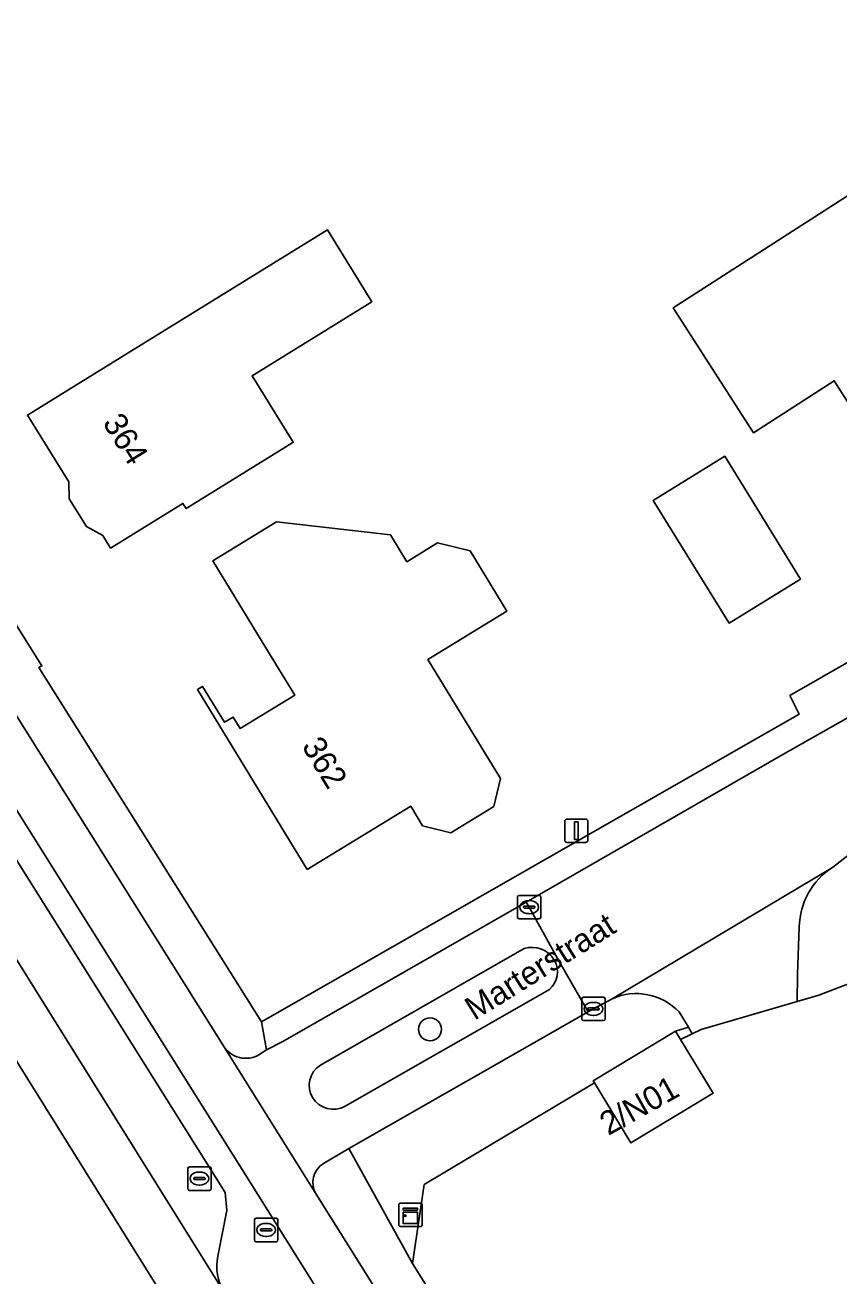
# Model space of a CAD drawing. Extents: x 160023 to 161302, y 384750 to 385707.
# Drawn here: x 160115.3 to 160150, y 385155 to 385208.4 of the extents above; entities that cross this region are included whole.
import ezdxf

# ---------------------------------------------------------------- set-up
doc = ezdxf.new("R2010")
doc.units = 0
for name, color, linetype in [('IMGEO_Berm_open', 7, 'Continuous'), ('IMGEO_Boom', 7, 'Continuous'), ('IMGEO_Erf', 7, 'Continuous'), ('IMGEO_Fietspad_gesloten', 7, 'Continuous'), ('IMGEO_Groenvoorziening', 7, 'Continuous'), ('IMGEO_Hek', 7, 'Continuous'), ('IMGEO_Kast', 7, 'Continuous'), ('IMGEO_Kolk', 7, 'Continuous'), ('IMGEO_Lichtmast', 7, 'Continuous'), ('IMGEO_Openbare_ruimte_label', 7, 'Continuous'), ('IMGEO_Pand', 7, 'Continuous'), ('IMGEO_Pand_nummerreeks', 7, 'Continuous'), ('IMGEO_Parkeervlak_open', 7, 'Continuous'), ('IMGEO_Rijbaan_lokaal_gesloten', 7, 'Continuous'), ('IMGEO_Rijbaan_regionaal_gesloten', 7, 'Continuous'), ('IMGEO_Rioolput', 7, 'Continuous'), ('IMGEO_Verkeerseiland_open', 7, 'Continuous'), ('IMGEO_Voetpad_open', 7, 'Continuous')]:
    doc.layers.add(name, color=color, linetype=linetype)

msp = doc.modelspace()

# ---------------------------------------------------------------- linework, layer by layer
at = {"layer": 'IMGEO_Berm_open'}
for points in [[(160150.574, 385117.95), (160124.152, 385160.161), (160085.578, 385221.627), (160067.835, 385250), (160061.871, 385259.541), (160032.543, 385306.417)], [(160040.413, 385291.632), (160066.491, 385250), (160082.398, 385224.605), (160084.808, 385220.758), (160099.16, 385197.845), (160101.17, 385194.648), (160111.679, 385177.874), (160112.139, 385178.141), (160114.106, 385174.948), (160113.688, 385174.667), (160123.808, 385158.57), (160123.877, 385157.794), (160123.489, 385155.849)]]:
    msp.add_lwpolyline(points, dxfattribs=at)
msp.add_arc((160125.624, 385155.432), 2.175, 168.959, 210.515, dxfattribs=at)
at = {"layer": 'IMGEO_Boom'}
msp.add_circle((160132.538, 385165.527), 0.489, dxfattribs=at)
at = {"layer": 'IMGEO_Erf'}
msp.add_lwpolyline([(160089.292, 385223.094), (160103.458, 385200.92), (160103.393, 385200.812), (160105.839, 385196.7), (160110.706, 385188.918), (160110.941, 385189.074), (160115.99, 385181.019), (160115.865, 385180.95), (160125.347, 385165.848), (160139.009, 385173.66), (160148.28, 385178.965), (160147.881, 385179.757), (160153.331, 385182.894)], dxfattribs=at)
for points in [[(160151.688, 385201.928), (160160.469, 385207.567), (160163.857, 385202.233), (160160.436, 385200.032), (160163.808, 385194.761), (160159.646, 385192.096), (160159.7, 385192.01), (160158.537, 385191.261), (160157.362, 385190.504), (160157.302, 385190.595), (160153.12, 385187.917), (160149.767, 385193.18), (160146.323, 385190.965), (160142.906, 385196.288)], [(160130.062, 385196.552), (160124.951, 385193.397), (160126.704, 385190.557), (160126.392, 385190.365), (160122.137, 385187.738), (160122.004, 385187.953), (160118.918, 385186.048), (160118.584, 385186.589), (160117.887, 385186.964), (160117.159, 385188.143), (160117.138, 385188.868), (160115.377, 385191.72), (160119.632, 385194.346), (160128.17, 385199.616)], [(160148.336, 385184.727), (160145.288, 385182.845), (160142.055, 385188.08), (160145.103, 385189.962)], [(160132.863, 385186.267), (160134.243, 385185.933), (160135.816, 385183.357), (160132.446, 385181.299), (160135.547, 385176.22), (160135.26, 385175.03), (160133.419, 385173.906), (160132.222, 385174.206), (160131.714, 385175.037), (160127.305, 385172.344), (160122.621, 385180.015), (160122.841, 385180.15), (160123.777, 385178.617), (160124.146, 385178.842), (160124.442, 385178.356), (160126.776, 385179.781), (160125.545, 385181.798), (160123.281, 385185.509), (160125.997, 385187.168), (160130.852, 385186.614), (160131.553, 385185.467)], [(160163.285, 385173.33), (160162.52, 385172.217), (160162.431, 385172.087), (160149.11, 385166.984), (160148.183, 385166.713), (160144.1, 385165.517), (160143.718, 385165.332), (160143.55, 385165.613), (160142.997, 385165.45), (160143.216, 385165.089), (160144.602, 385162.798), (160141.098, 385160.677), (160139.545, 385163.243), (160132.29, 385158.902), (160131.796, 385155.539), (160139.639, 385143.033), (160139.521, 385142.959), (160148.446, 385128.686), (160148.312, 385128.594), (160154.705, 385118.402), (160155.002, 385118.237), (160155.05, 385118.556), (160155.505, 385121.584), (160162.866, 385170.546)]]:
    msp.add_lwpolyline(points, close=True, dxfattribs=at)
at = {"layer": 'IMGEO_Fietspad_gesloten'}
msp.add_lwpolyline([(160026.031, 385317.314), (160026.044, 385317.29), (160028.006, 385313.738), (160028.321, 385313.156), (160030.444, 385309.783), (160032.543, 385306.417), (160061.871, 385259.541), (160067.835, 385250), (160085.578, 385221.627), (160124.152, 385160.161), (160150.574, 385117.95), (160168.154, 385089.798), (160170.064, 385090.861), (160169.92, 385091.091), (160127.678, 385158.489), (160123.778, 385164.743), (160087.491, 385222.641), (160070.35, 385250), (160030.703, 385313.283), (160030.2, 385314.143), (160029.339, 385315.616), (160028.117, 385317.706), (160027.3, 385319.103), (160027.281, 385319.136)], close=True, dxfattribs=at)
for points in [[(160139.275, 385166.264), (160137.978, 385168.546), (160136.765, 385170.736), (160136.642, 385170.945), (160126.259, 385165.01), (160125.572, 385164.651), (160125.361, 385164.515)], [(160127.862, 385163.996), (160136.554, 385168.969)], [(160137.624, 385167.224), (160128.915, 385162.249)], [(160127.998, 385159.808), (160129.077, 385160.445), (160139.275, 385166.264)], [(160123.778, 385164.743), (160127.678, 385158.489)]]:
    msp.add_lwpolyline(points, dxfattribs=at)
for centre, radius, start, end in [((160136.886, 385167.928), 1.093, 29.7524, 107.6819), ((160136.964, 385167.977), 1.001, 311.231, 29.5463), ((160124.682, 385165.41), 1.123, 216.4183, 307.1897), ((160128.409, 385163.135), 1.02, 122.4047, 299.754), ((160128.519, 385158.983), 0.976, 122.2856, 210.4406)]:
    msp.add_arc(centre, radius, start, end, dxfattribs=at)
at = {"layer": 'IMGEO_Groenvoorziening'}
msp.add_lwpolyline([(160148.28, 385169.895), (160148.206, 385167.879), (160148.183, 385166.713), (160149.11, 385166.984), (160162.431, 385172.087), (160162.52, 385172.217), (160163.285, 385173.33), (160163.376, 385173.463), (160161.2, 385175.107), (160158.719, 385178.602), (160158.403, 385179.047), (160150.61, 385173.142), (160149.689, 385172.431)], dxfattribs=at)
msp.add_arc((160151.366, 385169.84), 3.086, 122.908, 178.979, dxfattribs=at)
at = {"layer": 'IMGEO_Hek'}
for points in [[(160162.52, 385172.217), (160162.431, 385172.087), (160149.11, 385166.984)], [(160143.718, 385165.332), (160144.1, 385165.517), (160148.183, 385166.713)], [(160148.183, 385166.713), (160149.11, 385166.984)], [(160143.216, 385165.089), (160143.718, 385165.332)], [(160131.796, 385155.539), (160132.29, 385158.902), (160139.545, 385163.243)]]:
    msp.add_lwpolyline(points, dxfattribs=at)
at = {"layer": 'IMGEO_Kast'}
for p, q in [((160131.279, 385158.114), (160132.12, 385158.114)), ((160132.12, 385158.114), (160131.279, 385158.114)), ((160131.204, 385157.189), (160131.204, 385158.03)), ((160131.204, 385158.03), (160131.204, 385157.189)), ((160132.204, 385158.039), (160132.204, 385157.198)), ((160132.204, 385157.198), (160132.204, 385158.039)), ((160132.129, 385157.114), (160131.288, 385157.114)), ((160131.288, 385157.114), (160132.129, 385157.114))]:
    msp.add_line(p, q, dxfattribs=at)
for points in [[(160131.399, 385157.904), (160131.999, 385157.904), (160131.999, 385157.819), (160131.399, 385157.819), (160131.399, 385157.904)], [(160131.399, 385157.729), (160131.999, 385157.729), (160131.999, 385157.24), (160131.399, 385157.24), (160131.399, 385157.729)]]:
    msp.add_lwpolyline(points, dxfattribs=at)
msp.add_circle((160131.483, 385157.578), 0.0377, dxfattribs=at)
for centre, start, end in [((160131.282, 385158.036), 92.4484, 184.2845), ((160131.282, 385158.036), 92.4484, 184.2845), ((160132.126, 385158.036), 2.4484, 94.2845), ((160132.126, 385158.036), 2.4484, 94.2845), ((160131.282, 385157.192), 182.4484, 274.2845), ((160131.282, 385157.192), 182.4484, 274.2845), ((160132.126, 385157.192), 272.4484, 4.2845), ((160132.126, 385157.192), 272.4484, 4.2845)]:
    msp.add_arc(centre, 0.0779, start, end, dxfattribs=at)
at = {"layer": 'IMGEO_Kolk'}
for p, q in [((160136.264, 385170.31), (160136.264, 385171.162)), ((160136.339, 385171.236), (160137.191, 385171.236)), ((160136.752, 385171.016), (160136.777, 385171.016)), ((160137.265, 385171.162), (160137.265, 385170.31)), ((160136.523, 385170.73), (160136.523, 385170.742)), ((160136.961, 385170.693), (160136.563, 385170.693)), ((160136.566, 385170.779), (160136.964, 385170.779)), ((160136.775, 385170.456), (160136.75, 385170.456)), ((160137.007, 385170.742), (160137.007, 385170.73)), ((160137.191, 385170.236), (160136.339, 385170.236)), ((160139.004, 385165.968), (160139.004, 385166.82)), ((160139.079, 385166.894), (160139.931, 385166.894)), ((160139.492, 385166.674), (160139.517, 385166.674)), ((160140.005, 385166.82), (160140.005, 385165.968)), ((160139.263, 385166.388), (160139.263, 385166.4)), ((160139.701, 385166.351), (160139.303, 385166.351)), ((160139.306, 385166.437), (160139.704, 385166.437)), ((160139.515, 385166.114), (160139.49, 385166.114)), ((160139.747, 385166.4), (160139.747, 385166.388)), ((160139.931, 385165.894), (160139.079, 385165.894))]:
    msp.add_line(p, q, dxfattribs=at)
for points in [[(160136.264, 385170.31), (160136.264, 385171.162)], [(160136.339, 385171.236), (160137.191, 385171.236)], [(160137.265, 385171.162), (160137.265, 385170.31)], [(160137.191, 385170.236), (160136.339, 385170.236)], [(160139.004, 385165.968), (160139.004, 385166.82)], [(160139.079, 385166.894), (160139.931, 385166.894)], [(160140.005, 385166.82), (160140.005, 385165.968)], [(160139.931, 385165.894), (160139.079, 385165.894)]]:
    msp.add_lwpolyline(points, dxfattribs=at)
for centre, radius, start, end in [((160136.341, 385171.16), 0.0765, 91.552, 178.448), ((160136.341, 385171.16), 0.0765, 91.552, 178.448), ((160137.189, 385171.16), 0.0765, 1.552, 88.448), ((160137.189, 385171.16), 0.0765, 1.552, 88.448), ((160136.563, 385170.739), 0.0403, 85.8775, 175.7526), ((160136.56, 385170.729), 0.0366, 178.938, 274.7102), ((160136.964, 385170.736), 0.043, 264.8664, 352.4533), ((160136.968, 385170.741), 0.0386, 1.7309, 96.639), ((160136.341, 385170.312), 0.0765, 181.552, 268.448), ((160136.341, 385170.312), 0.0765, 181.552, 268.448), ((160137.189, 385170.312), 0.0765, 271.552, 358.448), ((160137.189, 385170.312), 0.0765, 271.552, 358.448), ((160139.081, 385166.818), 0.0765, 91.552, 178.448), ((160139.081, 385166.818), 0.0765, 91.552, 178.448), ((160139.929, 385166.818), 0.0765, 1.552, 88.448), ((160139.929, 385166.818), 0.0765, 1.552, 88.448), ((160139.303, 385166.397), 0.0403, 85.8775, 175.7526), ((160139.3, 385166.387), 0.0366, 178.938, 274.7102), ((160139.704, 385166.394), 0.043, 264.8664, 352.4533), ((160139.708, 385166.399), 0.0386, 1.7309, 96.639), ((160139.081, 385165.97), 0.0765, 181.552, 268.448), ((160139.081, 385165.97), 0.0765, 181.552, 268.448), ((160139.929, 385165.97), 0.0765, 271.552, 358.448), ((160139.929, 385165.97), 0.0765, 271.552, 358.448)]:
    msp.add_arc(centre, radius, start, end, dxfattribs=at)
for centre, major_axis, ratio, start_param, end_param in [((160136.751, 385170.736), (-0.387, 0.002), 0.722429, 4.712389, 7.853982), ((160136.776, 385170.736), (-0.39, 0.002), 0.717154, 1.570796, 4.712389), ((160139.491, 385166.394), (-0.387, 0.002), 0.722429, 4.712389, 7.853982), ((160139.516, 385166.394), (-0.39, 0.002), 0.717154, 1.570796, 4.712389)]:
    msp.add_ellipse(centre, major_axis=major_axis, ratio=ratio, start_param=start_param, end_param=end_param, dxfattribs=at)
at = {"layer": 'IMGEO_Lichtmast'}
for p, q in [((160138.279, 385173.593), (160138.279, 385174.393)), ((160138.279, 385174.393), (160138.279, 385173.593)), ((160138.379, 385174.493), (160139.169, 385174.493)), ((160139.169, 385174.493), (160138.379, 385174.493)), ((160139.269, 385174.393), (160139.269, 385173.593)), ((160139.269, 385173.593), (160139.269, 385174.393)), ((160139.169, 385173.493), (160138.379, 385173.493)), ((160138.379, 385173.493), (160139.169, 385173.493))]:
    msp.add_line(p, q, dxfattribs=at)
msp.add_lwpolyline([(160138.699, 385174.368), (160138.849, 385174.368), (160138.849, 385173.618), (160138.699, 385173.618), (160138.699, 385174.368)], dxfattribs=at)
for centre, start, end in [((160138.379, 385174.393), 90, 180), ((160138.379, 385174.393), 90, 180), ((160139.169, 385174.393), 0, 90), ((160139.169, 385174.393), 360, 90), ((160138.379, 385173.593), 180, 270), ((160138.379, 385173.593), 180, 270), ((160139.169, 385173.593), 270, 0), ((160139.169, 385173.593), 270, 0)]:
    msp.add_arc(centre, 0.1, start, end, dxfattribs=at)
at = {"layer": 'IMGEO_Pand'}
for points in [[(160151.688, 385201.928), (160142.906, 385196.288), (160146.323, 385190.965), (160149.767, 385193.18), (160153.12, 385187.917), (160157.302, 385190.595), (160157.362, 385190.504), (160158.537, 385191.261)], [(160126.392, 385190.365), (160126.704, 385190.557), (160124.951, 385193.397), (160130.062, 385196.552), (160128.17, 385199.616), (160119.632, 385194.346), (160115.377, 385191.72), (160117.138, 385188.868), (160117.159, 385188.143), (160117.887, 385186.964), (160118.584, 385186.589), (160118.918, 385186.048), (160122.004, 385187.953), (160122.137, 385187.738)], [(160142.055, 385188.08), (160145.288, 385182.845), (160148.336, 385184.727), (160145.103, 385189.962)], [(160132.446, 385181.299), (160135.816, 385183.357), (160134.243, 385185.933), (160132.863, 385186.267), (160131.553, 385185.467), (160130.852, 385186.614), (160125.997, 385187.168), (160123.281, 385185.509), (160125.545, 385181.798), (160126.776, 385179.781), (160124.442, 385178.356), (160124.146, 385178.842), (160123.777, 385178.617), (160122.841, 385180.15), (160122.621, 385180.015), (160127.305, 385172.344), (160131.714, 385175.037), (160132.222, 385174.206), (160133.419, 385173.906), (160135.26, 385175.03), (160135.547, 385176.22)], [(160141.098, 385160.677), (160144.602, 385162.798), (160143.216, 385165.089), (160142.997, 385165.45), (160139.493, 385163.329), (160139.545, 385163.243)]]:
    msp.add_lwpolyline(points, close=True, dxfattribs=at)
at = {"layer": 'IMGEO_Parkeervlak_open'}
for points in [[(160036.648, 385293.448), (160037.977, 385291.321), (160044.011, 385281.7), (160048.487, 385274.563), (160059.264, 385257.412), (160064.086, 385250), (160070.748, 385239.76), (160081.666, 385221.573), (160092.507, 385204.256), (160103.411, 385186.881), (160114.434, 385169.251), (160123.75, 385154.328)], [(160123.489, 385155.849), (160123.877, 385157.794), (160123.808, 385158.57), (160113.688, 385174.667), (160111.679, 385177.874), (160101.17, 385194.648), (160099.16, 385197.845), (160084.808, 385220.758), (160082.398, 385224.605), (160066.491, 385250), (160040.413, 385291.632)]]:
    msp.add_lwpolyline(points, dxfattribs=at)
msp.add_arc((160125.624, 385155.432), 2.175, 168.959, 210.515, dxfattribs=at)
at = {"layer": 'IMGEO_Rijbaan_lokaal_gesloten'}
msp.add_lwpolyline([(160154.621, 385181.245), (160147.484, 385177.181), (160136.642, 385170.945), (160136.765, 385170.736), (160137.978, 385168.546), (160139.275, 385166.264), (160139.506, 385166.393), (160140.306, 385166.827), (160149.689, 385172.431), (160150.61, 385173.142), (160158.403, 385179.047), (160161.918, 385181.71)], dxfattribs=at)
at = {"layer": 'IMGEO_Rijbaan_regionaal_gesloten'}
msp.add_lwpolyline([(160147.221, 385116.919), (160136.545, 385133.954), (160126.752, 385149.483), (160126.191, 385150.495), (160123.75, 385154.328), (160114.434, 385169.251), (160103.411, 385186.881), (160092.507, 385204.256), (160081.666, 385221.573), (160070.748, 385239.76), (160064.086, 385250), (160059.264, 385257.412), (160048.487, 385274.563), (160044.011, 385281.7), (160037.977, 385291.321), (160036.648, 385293.448), (160033.754, 385294.437), (160038.311, 385287.118), (160087.33, 385208.396), (160132.353, 385136.178), (160151.876, 385106.938)], dxfattribs=at)
at = {"layer": 'IMGEO_Rioolput'}
for p, q in [((160122.208, 385158.732), (160122.208, 385159.584)), ((160122.283, 385159.658), (160123.135, 385159.658)), ((160122.467, 385159.152), (160122.467, 385159.164)), ((160122.51, 385159.201), (160122.908, 385159.201)), ((160122.696, 385159.438), (160122.721, 385159.438)), ((160122.951, 385159.164), (160122.951, 385159.152)), ((160123.209, 385159.584), (160123.209, 385158.732)), ((160123.135, 385158.658), (160122.283, 385158.658)), ((160122.905, 385159.115), (160122.507, 385159.115)), ((160122.719, 385158.878), (160122.694, 385158.878)), ((160125.05, 385156.542), (160125.05, 385157.394)), ((160125.125, 385157.468), (160125.977, 385157.468)), ((160125.538, 385157.248), (160125.563, 385157.248)), ((160126.051, 385157.394), (160126.051, 385156.542)), ((160125.309, 385156.962), (160125.309, 385156.974)), ((160125.747, 385156.925), (160125.349, 385156.925)), ((160125.352, 385157.011), (160125.75, 385157.011)), ((160125.561, 385156.688), (160125.536, 385156.688)), ((160125.793, 385156.974), (160125.793, 385156.962)), ((160125.977, 385156.468), (160125.125, 385156.468))]:
    msp.add_line(p, q, dxfattribs=at)
for points in [[(160122.208, 385158.732), (160122.208, 385159.584)], [(160122.283, 385159.658), (160123.135, 385159.658)], [(160123.209, 385159.584), (160123.209, 385158.732)], [(160123.135, 385158.658), (160122.283, 385158.658)], [(160125.05, 385156.542), (160125.05, 385157.394)], [(160125.125, 385157.468), (160125.977, 385157.468)], [(160126.051, 385157.394), (160126.051, 385156.542)], [(160125.977, 385156.468), (160125.125, 385156.468)]]:
    msp.add_lwpolyline(points, dxfattribs=at)
for centre, radius, start, end in [((160122.285, 385159.582), 0.0765, 91.552, 178.448), ((160122.285, 385159.582), 0.0765, 91.552, 178.448), ((160122.507, 385159.161), 0.0403, 85.8775, 175.7526), ((160122.504, 385159.151), 0.0366, 178.938, 274.7102), ((160122.908, 385159.158), 0.043, 264.8664, 352.4533), ((160122.912, 385159.163), 0.0386, 1.7309, 96.639), ((160123.133, 385159.582), 0.0765, 1.552, 88.448), ((160123.133, 385159.582), 0.0765, 1.552, 88.448), ((160122.285, 385158.734), 0.0765, 181.552, 268.448), ((160122.285, 385158.734), 0.0765, 181.552, 268.448), ((160123.133, 385158.734), 0.0765, 271.552, 358.448), ((160123.133, 385158.734), 0.0765, 271.552, 358.448), ((160125.127, 385157.392), 0.0765, 91.552, 178.448), ((160125.127, 385157.392), 0.0765, 91.552, 178.448), ((160125.975, 385157.392), 0.0765, 1.552, 88.448), ((160125.975, 385157.392), 0.0765, 1.552, 88.448), ((160125.127, 385156.544), 0.0765, 181.552, 268.448), ((160125.127, 385156.544), 0.0765, 181.552, 268.448), ((160125.349, 385156.971), 0.0403, 85.8775, 175.7526), ((160125.346, 385156.961), 0.0366, 178.938, 274.7102), ((160125.75, 385156.968), 0.043, 264.8664, 352.4533), ((160125.754, 385156.973), 0.0386, 1.7309, 96.639), ((160125.975, 385156.544), 0.0765, 271.552, 358.448), ((160125.975, 385156.544), 0.0765, 271.552, 358.448)]:
    msp.add_arc(centre, radius, start, end, dxfattribs=at)
for centre, major_axis, ratio, start_param, end_param in [((160122.695, 385159.158), (-0.387, 0.002), 0.722429, 4.712389, 7.853982), ((160122.72, 385159.158), (-0.39, 0.002), 0.717154, 1.570796, 4.712389), ((160125.537, 385156.968), (-0.387, 0.002), 0.722429, 4.712389, 7.853982), ((160125.562, 385156.968), (-0.39, 0.002), 0.717154, 1.570796, 4.712389)]:
    msp.add_ellipse(centre, major_axis=major_axis, ratio=ratio, start_param=start_param, end_param=end_param, dxfattribs=at)
at = {"layer": 'IMGEO_Verkeerseiland_open'}
for points in [[(160136.554, 385168.969), (160127.862, 385163.996)], [(160128.915, 385162.249), (160137.624, 385167.224)]]:
    msp.add_lwpolyline(points, dxfattribs=at)
for centre, radius, start, end in [((160136.886, 385167.928), 1.093, 29.7524, 107.6819), ((160136.964, 385167.977), 1.001, 311.231, 29.5463), ((160128.409, 385163.135), 1.02, 122.4047, 299.754)]:
    msp.add_arc(centre, radius, start, end, dxfattribs=at)
at = {"layer": 'IMGEO_Voetpad_open'}
for points in [[(160030.2, 385314.143), (160030.703, 385313.283), (160070.35, 385250), (160087.491, 385222.641), (160123.778, 385164.743)], [(160125.361, 385164.515), (160125.572, 385164.651), (160125.347, 385165.848), (160115.865, 385180.95), (160115.99, 385181.019), (160110.941, 385189.074), (160110.706, 385188.918), (160105.839, 385196.7), (160103.393, 385200.812), (160103.458, 385200.92), (160089.292, 385223.094)], [(160169.19, 385193.54), (160173.997, 385198.61), (160174.595, 385199.292), (160192.368, 385219.549), (160189.897, 385221.607), (160184.205, 385215.122), (160185.196, 385214.261), (160183.18, 385212.051), (160180.957, 385209.509), (160176.958, 385204.861), (160169.801, 385196.926), (160170.217, 385196.478), (160164.623, 385190.524), (160161.939, 385188.142), (160161.174, 385187.582), (160153.331, 385182.894), (160147.881, 385179.757), (160148.28, 385178.965), (160139.009, 385173.66), (160125.347, 385165.848), (160125.572, 385164.651), (160126.259, 385165.01), (160136.642, 385170.945), (160147.484, 385177.181)], [(160147.484, 385177.181), (160154.621, 385181.245)], [(160149.689, 385172.431), (160140.306, 385166.827)], [(160143.16, 385166.266), (160143.55, 385165.613), (160143.718, 385165.332), (160144.1, 385165.517), (160148.183, 385166.713), (160148.206, 385167.879), (160148.28, 385169.895)], [(160140.306, 385166.827), (160139.506, 385166.393), (160139.275, 385166.264), (160129.077, 385160.445), (160131.796, 385155.539), (160132.29, 385158.902), (160139.545, 385163.243)], [(160139.545, 385163.243), (160139.493, 385163.329), (160142.997, 385165.45), (160143.55, 385165.613), (160143.16, 385166.266)], [(160139.521, 385142.959), (160139.639, 385143.033), (160131.796, 385155.539), (160129.077, 385160.445), (160127.998, 385159.808)], [(160127.678, 385158.489), (160169.92, 385091.091), (160170.064, 385090.861), (160171.885, 385091.874), (160155.435, 385118.099), (160155.339, 385118.049), (160155.002, 385118.237), (160154.705, 385118.402), (160148.312, 385128.594), (160148.446, 385128.686), (160139.521, 385142.959)]]:
    msp.add_lwpolyline(points, dxfattribs=at)
for centre, radius, start, end in [((160151.366, 385169.84), 3.086, 122.908, 178.979), ((160141.337, 385164.533), 2.515, 43.5507, 114.2081), ((160141.337, 385164.533), 2.515, 43.5507, 114.2081), ((160124.682, 385165.41), 1.123, 216.4183, 307.1897), ((160128.519, 385158.983), 0.976, 122.2856, 210.4406)]:
    msp.add_arc(centre, radius, start, end, dxfattribs=at)

# ---------------------------------------------------------------- texts
at = {"layer": 'IMGEO_Openbare_ruimte_label'}
msp.add_text('Marterstraat', height=1, rotation=32.0054, dxfattribs=at).set_placement((160134.431, 385165.88))
at = {"layer": 'IMGEO_Pand_nummerreeks'}
for s, rotation, p in [('364', 301.9763, (160118.555, 385191.388)), ('362', 301.4093, (160127.045, 385177.602)), ('2/N01', 29.2488, (160140.135, 385160.972))]:
    msp.add_text(s, height=1, rotation=rotation, dxfattribs=at).set_placement(p)

doc.saveas('drawing.dxf')
